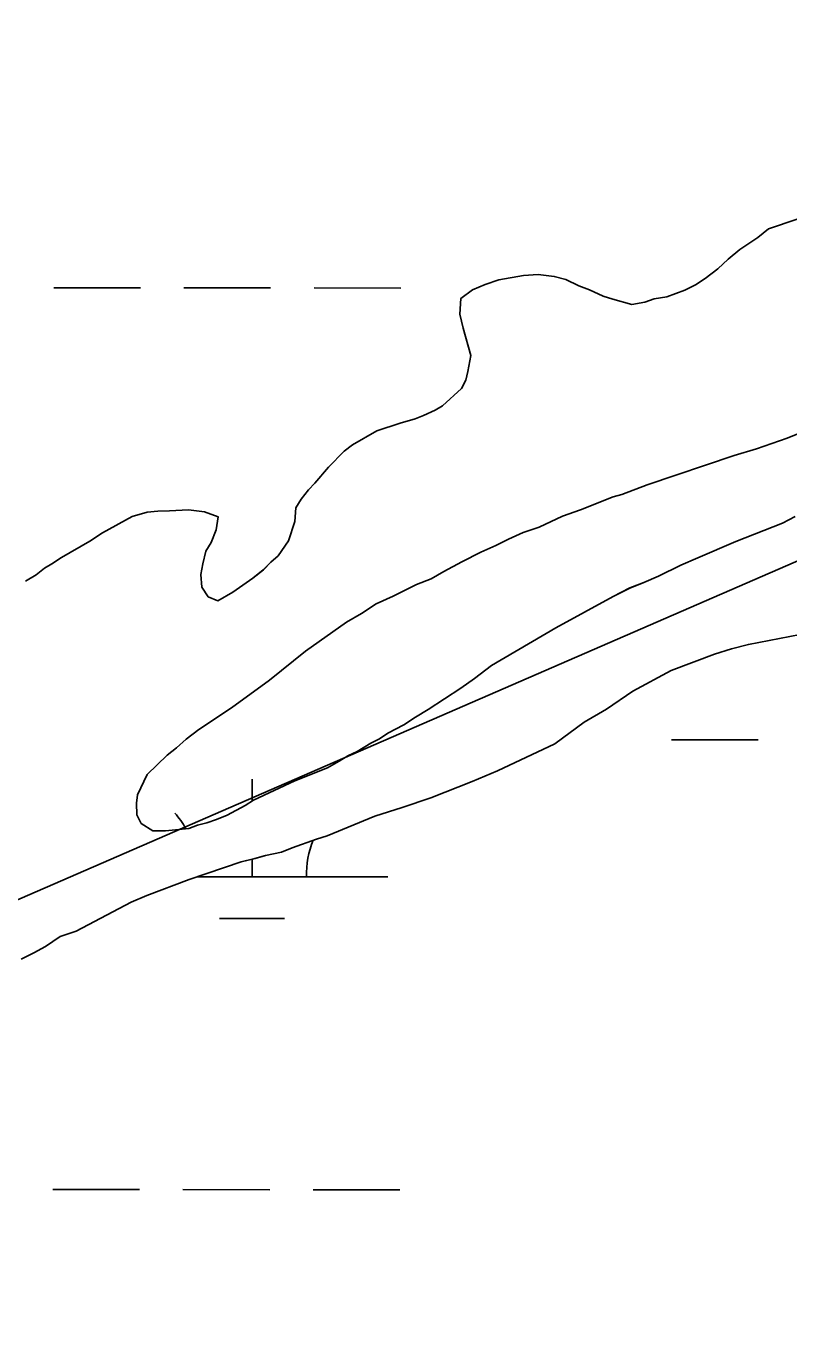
# Model space of a CAD drawing. Extents: x 3148686 to 3186545, y 916144 to 941516.
# Drawn here: x 3168561 to 3168842.2, y 923902.7 to 924385.9 of the extents above; entities that cross this region are included whole.
import ezdxf

# ---------------------------------------------------------------- set-up
doc = ezdxf.new("R2010")
doc.units = 0
for name, color, linetype in [('V-SITE-VEGE', 7, 'Continuous'), ('V-TOPO-BNDY', 7, 'Continuous'), ('V-TOPO-SHOR', 7, 'Continuous'), ('V-WETL-SWMP', 7, 'Continuous')]:
    doc.layers.add(name, color=color, linetype=linetype)

msp = doc.modelspace()

# ---------------------------------------------------------------- linework, layer by layer
at = {"layer": 'V-SITE-VEGE'}
for points in [[(3168845.28, 924314.67), (3168834.73, 924311.06), (3168830.84, 924307.9), (3168824.21, 924303.53), (3168819.93, 924299.97), (3168816.04, 924296.42), (3168811.37, 924292.85), (3168807.86, 924290.47), (3168803.96, 924288.48), (3168797.31, 924286.08), (3168792.62, 924285.26), (3168789.1, 924284.06), (3168784.41, 924283.24), (3168777.34, 924285.14), (3168773.81, 924286.28), (3168768.69, 924288.59), (3168764.76, 924290.13), (3168760.04, 924292.44), (3168755.72, 924293.58), (3168749.84, 924294.32), (3168744.36, 924293.89), (3168735.36, 924292.25), (3168730.28, 924290.64), (3168725.59, 924288.64), (3168721.31, 924285.47), (3168720.96, 924279.59), (3168722.18, 924274.51), (3168725, 924264.34), (3168723.88, 924258.46), (3168723.12, 924255.32), (3168721.57, 924252.17), (3168714.57, 924245.85), (3168711.84, 924244.26), (3168707.55, 924242.26), (3168704.42, 924241.06), (3168698.95, 924239.46), (3168690.35, 924236.64), (3168681.38, 924231.48), (3168678.27, 924229.1), (3168672.44, 924223.18), (3168667.39, 924217.26), (3168665.06, 924214.89), (3168662.34, 924211.34), (3168660.41, 924208.19), (3168660.06, 924203.1), (3168657.76, 924196.03), (3168653.89, 924190.51), (3168651.17, 924188.14), (3168648.45, 924185.37), (3168644.55, 924182.21), (3168637.15, 924177.06), (3168631.69, 924173.88), (3168628.15, 924175.42), (3168625.77, 924178.92), (3168625.34, 924183.62), (3168626.09, 924187.55), (3168627.23, 924192.26), (3168629.17, 924195.41), (3168631.09, 924200.13), (3168631.83, 924204.83), (3168626.72, 924206.75), (3168620.84, 924207.49), (3168613.79, 924207.04), (3168609.48, 924207), (3168605.57, 924206.58), (3168600.1, 924204.97), (3168589.17, 924199.01), (3168584.49, 924195.84), (3168573.96, 924189.88), (3168570.46, 924187.5), (3168567.73, 924185.91), (3168564.61, 924183.53), (3168560.71, 924181.15)], [(3168844.59, 924204.96), (3168839.9, 924202.57), (3168822.72, 924195.77), (3168808.66, 924189.78), (3168802.41, 924186.99), (3168794.22, 924183.01), (3168788.75, 924180.61), (3168783.67, 924178.62), (3168777.43, 924175.43), (3168756.36, 924163.9), (3168732.57, 924150), (3168726.34, 924145.25), (3168721.28, 924141.68), (3168709.2, 924133.75), (3168704.52, 924130.97), (3168700.23, 924128.19), (3168694.38, 924125.01), (3168691.26, 924123.03), (3168688.13, 924121.43), (3168683.07, 924118.26), (3168679.55, 924116.66), (3168676.43, 924114.68), (3168672.14, 924112.29), (3168660.03, 924107.5), (3168644.81, 924100.32), (3168641.69, 924098.34), (3168635.06, 924094.76), (3168631.15, 924093.16), (3168627.64, 924091.96), (3168624.12, 924091.15), (3168620.99, 924089.94), (3168612.38, 924089.09), (3168607.68, 924089.06), (3168603.35, 924091.76), (3168601.76, 924094.88), (3168601.72, 924099.2), (3168602.09, 924102.33), (3168605.56, 924109.8), (3168612.94, 924116.92), (3168616.45, 924119.69), (3168619.95, 924122.85), (3168624.62, 924126.41), (3168636.7, 924134.35), (3168650.73, 924144.64), (3168663.97, 924155.33), (3168679.16, 924166.03), (3168684.62, 924169.21), (3168690.08, 924172.78), (3168696.32, 924175.57), (3168704.91, 924179.95), (3168710.38, 924181.95), (3168715.05, 924184.73), (3168721.69, 924188.31), (3168728.71, 924191.89), (3168734.18, 924194.28), (3168738.86, 924196.67), (3168744.33, 924199.07), (3168750.19, 924201.07), (3168758.78, 924205.06), (3168765.42, 924207.46), (3168777.53, 924212.26), (3168780.66, 924213.07), (3168790.03, 924216.67), (3168822.07, 924227.5), (3168830.28, 924229.92), (3168841.61, 924233.93), (3168868.56, 924244.72)], [(3168559.08, 924041.65), (3168563.76, 924044.04), (3168568.05, 924046.42), (3168573.51, 924049.99), (3168579.37, 924052), (3168599.66, 924062.74), (3168605.52, 924065.14), (3168621.14, 924071.14), (3168640.29, 924077.56), (3168645.38, 924078.78), (3168649.28, 924079.98), (3168655.15, 924081.21), (3168659.06, 924082.8), (3168668.04, 924086.01), (3168671.95, 924087.22), (3168689.53, 924094.41), (3168699.69, 924097.62), (3168710.24, 924101.23), (3168725.47, 924107.23), (3168734.84, 924111.23), (3168755.92, 924121.19), (3168766.83, 924129.11), (3168775.02, 924133.88), (3168784.76, 924140.62), (3168798.81, 924148.17), (3168814.82, 924154.18), (3168821.08, 924156.19), (3168827.33, 924157.81), (3168846.5, 924161.48)]]:
    msp.add_lwpolyline(points, dxfattribs=at)
at = {"layer": 'V-TOPO-BNDY'}
msp.add_lwpolyline([(3170156.29, 924862.88), (3169477.87, 924465.66), (3168859.75, 924194.89), (3168297.49, 923950.54), (3168271.6, 923941.9), (3168245.71, 923933.26), (3168052.92, 923869.99), (3167860.14, 923806.73), (3167616.81, 923687.92), (3167172.22, 923564.9), (3167136.29, 923554.93), (3167091.99, 923551.97), (3166357.33, 923502.86), (3166157.38, 923519.96), (3165770.91, 923553.29), (3165259.87, 923662.65), (3164600.86, 923797.2)], dxfattribs=at)
at = {"layer": 'V-TOPO-SHOR'}
for points in [[(3168845.28, 924314.67), (3168834.73, 924311.06), (3168830.84, 924307.9), (3168824.21, 924303.53), (3168819.93, 924299.97), (3168816.04, 924296.42), (3168811.37, 924292.85), (3168807.86, 924290.47), (3168803.96, 924288.48), (3168797.31, 924286.08), (3168792.62, 924285.26), (3168789.1, 924284.06), (3168784.41, 924283.24), (3168777.34, 924285.14), (3168773.81, 924286.28), (3168768.69, 924288.59), (3168764.76, 924290.13), (3168760.04, 924292.44), (3168755.72, 924293.58), (3168749.84, 924294.32), (3168744.36, 924293.89), (3168735.36, 924292.25)], [(3168735.36, 924292.25), (3168730.28, 924290.64), (3168725.59, 924288.64), (3168721.31, 924285.47), (3168720.96, 924279.59), (3168722.18, 924274.51), (3168725, 924264.35), (3168723.88, 924258.46), (3168723.12, 924255.32), (3168721.57, 924252.17), (3168714.57, 924245.85), (3168711.84, 924244.26), (3168707.55, 924242.26), (3168704.42, 924241.06), (3168698.95, 924239.46), (3168690.35, 924236.64), (3168681.38, 924231.48), (3168678.27, 924229.1), (3168672.44, 924223.18), (3168667.39, 924217.26), (3168665.06, 924214.89), (3168662.34, 924211.34), (3168660.41, 924208.19), (3168660.06, 924203.1), (3168657.76, 924196.03), (3168653.89, 924190.51), (3168651.17, 924188.14), (3168648.45, 924185.37), (3168644.55, 924182.21), (3168637.15, 924177.06), (3168631.69, 924173.88), (3168628.15, 924175.42), (3168625.77, 924178.92), (3168625.34, 924183.62), (3168626.09, 924187.55), (3168627.23, 924192.26), (3168629.17, 924195.41), (3168631.09, 924200.13), (3168631.83, 924204.83), (3168626.72, 924206.75), (3168620.84, 924207.49), (3168613.79, 924207.04), (3168609.48, 924207), (3168605.57, 924206.58), (3168600.1, 924204.97), (3168589.17, 924199.01), (3168584.49, 924195.84), (3168573.96, 924189.88), (3168570.46, 924187.5), (3168567.73, 924185.91), (3168564.61, 924183.53), (3168560.71, 924181.15)], [(3168844.59, 924204.96), (3168839.9, 924202.57), (3168822.72, 924195.77), (3168808.66, 924189.78), (3168802.41, 924186.99), (3168794.22, 924183.01), (3168788.75, 924180.61), (3168783.67, 924178.62), (3168777.43, 924175.43), (3168756.36, 924163.9), (3168732.57, 924150), (3168726.34, 924145.25), (3168721.28, 924141.68), (3168709.2, 924133.75), (3168704.52, 924130.97), (3168700.23, 924128.19), (3168694.38, 924125.01), (3168691.26, 924123.03), (3168688.13, 924121.43), (3168683.07, 924118.26), (3168679.55, 924116.66), (3168676.43, 924114.68), (3168672.14, 924112.29), (3168660.03, 924107.5), (3168644.81, 924100.32), (3168641.69, 924098.34), (3168635.06, 924094.76), (3168631.15, 924093.16), (3168627.64, 924091.96), (3168624.12, 924091.15), (3168620.99, 924089.94), (3168612.38, 924089.09), (3168607.68, 924089.06), (3168603.35, 924091.76), (3168601.76, 924094.88), (3168601.72, 924099.2), (3168602.09, 924102.33), (3168605.55, 924109.8), (3168612.94, 924116.92), (3168616.45, 924119.69), (3168619.95, 924122.85), (3168624.62, 924126.41), (3168636.7, 924134.35), (3168650.73, 924144.64), (3168663.97, 924155.33), (3168679.16, 924166.03), (3168684.62, 924169.21), (3168690.08, 924172.78), (3168696.32, 924175.57), (3168704.91, 924179.95), (3168710.38, 924181.95), (3168715.06, 924184.73), (3168721.69, 924188.31), (3168728.71, 924191.89), (3168734.18, 924194.28), (3168738.86, 924196.67), (3168744.33, 924199.07), (3168750.19, 924201.07), (3168758.78, 924205.06), (3168765.42, 924207.46), (3168777.53, 924212.26), (3168780.66, 924213.07), (3168790.03, 924216.67), (3168822.07, 924227.5), (3168830.28, 924229.92), (3168841.61, 924233.93), (3168868.56, 924244.72)], [(3168559.08, 924041.65), (3168563.76, 924044.04), (3168568.05, 924046.42), (3168573.51, 924049.99), (3168579.37, 924052), (3168599.66, 924062.74), (3168605.52, 924065.14), (3168621.14, 924071.14), (3168640.29, 924077.56), (3168645.38, 924078.78), (3168649.28, 924079.98), (3168655.15, 924081.21), (3168659.06, 924082.8), (3168668.04, 924086.01), (3168671.95, 924087.22), (3168689.53, 924094.41), (3168699.69, 924097.62), (3168710.24, 924101.23), (3168725.47, 924107.23), (3168734.84, 924111.23), (3168755.92, 924121.19), (3168766.83, 924129.11), (3168775.02, 924133.88), (3168784.76, 924140.62), (3168798.81, 924148.17), (3168814.82, 924154.18), (3168821.08, 924156.19), (3168827.33, 924157.81), (3168846.5, 924161.48)]]:
    msp.add_lwpolyline(points, dxfattribs=at)
at = {"layer": 'V-WETL-SWMP'}
for p, q in [((3168571.15, 924289.4), (3168603.15, 924289.37)), ((3168619.15, 924289.35), (3168651.15, 924289.32)), ((3168667.15, 924289.3), (3168699.15, 924289.27)), ((3168798.97, 924122.66), (3168830.97, 924122.63)), ((3168644.36, 924100.03), (3168644.37, 924108.08)), ((3168644.33, 924072.08), (3168644.34, 924078.53)), ((3168624.03, 924072.11), (3168694.33, 924072.03)), ((3168632.31, 924056.67), (3168656.31, 924056.64)), ((3168570.8, 923956.73), (3168602.8, 923956.7)), ((3168618.8, 923956.68), (3168650.8, 923956.65)), ((3168666.8, 923956.63), (3168698.8, 923956.59))]:
    msp.add_line(p, q, dxfattribs=at)
for points in [[(3168735.36, 924292.25), (3168744.36, 924293.89), (3168749.84, 924294.32), (3168755.72, 924293.58), (3168760.04, 924292.44), (3168764.76, 924290.13), (3168768.69, 924288.59), (3168773.8, 924286.28), (3168777.34, 924285.14), (3168784.41, 924283.23), (3168789.1, 924284.06), (3168792.62, 924285.26), (3168797.32, 924286.08), (3168803.96, 924288.48), (3168807.86, 924290.47), (3168811.37, 924292.85), (3168816.04, 924296.42), (3168819.93, 924299.97), (3168824.21, 924303.53), (3168830.84, 924307.9), (3168834.73, 924311.06), (3168845.28, 924314.67)], [(3168560.71, 924181.15), (3168564.61, 924183.53), (3168567.73, 924185.91), (3168570.46, 924187.5), (3168573.96, 924189.88), (3168584.5, 924195.84), (3168589.17, 924199.01), (3168600.1, 924204.97), (3168605.57, 924206.58), (3168609.48, 924207.01), (3168613.79, 924207.04), (3168620.84, 924207.49), (3168626.72, 924206.75), (3168631.83, 924204.83), (3168631.09, 924200.13), (3168629.17, 924195.41), (3168627.23, 924192.26), (3168626.09, 924187.55), (3168625.34, 924183.62), (3168625.77, 924178.92), (3168628.15, 924175.42), (3168631.69, 924173.88), (3168637.15, 924177.06), (3168644.55, 924182.21), (3168648.44, 924185.37), (3168651.17, 924188.14), (3168653.89, 924190.51), (3168657.76, 924196.03), (3168660.06, 924203.1), (3168660.41, 924208.19), (3168662.34, 924211.34), (3168665.06, 924214.89), (3168667.39, 924217.26), (3168672.44, 924223.18), (3168678.27, 924229.1), (3168681.38, 924231.48), (3168690.35, 924236.64), (3168698.95, 924239.45), (3168704.42, 924241.07), (3168707.55, 924242.27), (3168711.84, 924244.26), (3168714.57, 924245.85), (3168721.57, 924252.17), (3168723.12, 924255.32), (3168723.87, 924258.46), (3168725, 924264.35), (3168722.18, 924274.51), (3168720.96, 924279.59), (3168721.31, 924285.47), (3168725.59, 924288.64), (3168730.28, 924290.64), (3168735.36, 924292.25)], [(3168868.56, 924244.72), (3168841.61, 924233.93), (3168830.28, 924229.92), (3168822.07, 924227.5), (3168790.03, 924216.67), (3168780.66, 924213.07), (3168777.53, 924212.26), (3168765.42, 924207.46), (3168758.78, 924205.06), (3168750.19, 924201.07), (3168744.33, 924199.07), (3168738.86, 924196.67), (3168734.18, 924194.28), (3168728.71, 924191.89), (3168721.69, 924188.31), (3168715.06, 924184.73), (3168710.38, 924181.95), (3168704.91, 924179.95), (3168696.32, 924175.57), (3168690.08, 924172.78), (3168684.62, 924169.21), (3168679.16, 924166.03), (3168663.96, 924155.33), (3168650.73, 924144.64), (3168636.7, 924134.35), (3168624.62, 924126.41), (3168619.95, 924122.85), (3168616.45, 924119.69), (3168612.94, 924116.92), (3168605.55, 924109.8), (3168602.09, 924102.33), (3168601.72, 924099.2), (3168601.76, 924094.89), (3168603.35, 924091.76), (3168607.68, 924089.06), (3168612.38, 924089.09), (3168620.99, 924089.95), (3168624.12, 924091.15), (3168627.64, 924091.96), (3168631.15, 924093.16), (3168635.06, 924094.76), (3168641.69, 924098.34), (3168644.81, 924100.32), (3168660.03, 924107.5), (3168672.14, 924112.29), (3168676.43, 924114.68), (3168679.55, 924116.66), (3168683.07, 924118.26), (3168688.13, 924121.43), (3168691.26, 924123.03), (3168694.38, 924125.01), (3168700.23, 924128.19), (3168704.51, 924130.97), (3168709.19, 924133.75), (3168721.28, 924141.68), (3168726.34, 924145.25), (3168732.57, 924150), (3168756.36, 924163.9), (3168777.43, 924175.43), (3168783.67, 924178.61), (3168788.75, 924180.61), (3168794.22, 924183.01), (3168802.41, 924186.99), (3168808.66, 924189.78), (3168822.72, 924195.77), (3168839.9, 924202.57), (3168844.59, 924204.96)], [(3168846.5, 924161.48), (3168827.33, 924157.8), (3168821.07, 924156.19), (3168814.82, 924154.18), (3168798.8, 924148.17), (3168784.76, 924140.62), (3168775.02, 924133.88), (3168766.83, 924129.11), (3168755.92, 924121.19), (3168734.84, 924111.23), (3168725.47, 924107.23), (3168710.24, 924101.23), (3168699.69, 924097.62), (3168689.53, 924094.41), (3168671.95, 924087.22), (3168668.04, 924086.01), (3168659.06, 924082.8), (3168655.15, 924081.21), (3168649.28, 924079.98), (3168645.37, 924078.78), (3168640.29, 924077.56), (3168621.14, 924071.14), (3168605.52, 924065.14), (3168599.66, 924062.74), (3168579.37, 924052), (3168573.51, 924049.99), (3168568.05, 924046.42), (3168563.76, 924044.04), (3168559.08, 924041.65)]]:
    msp.add_lwpolyline(points, dxfattribs=at)
for centre, start, end in [((3168589.09, 924072.62), 29.2331, 40.7115), ((3168699.57, 924072.5), 158.2164, 180.7115), ((3168589.09, 924072.62), 359.1678, 359.3342)]:
    msp.add_arc(centre, 35.25, start, end, dxfattribs=at)

doc.saveas('drawing.dxf')
